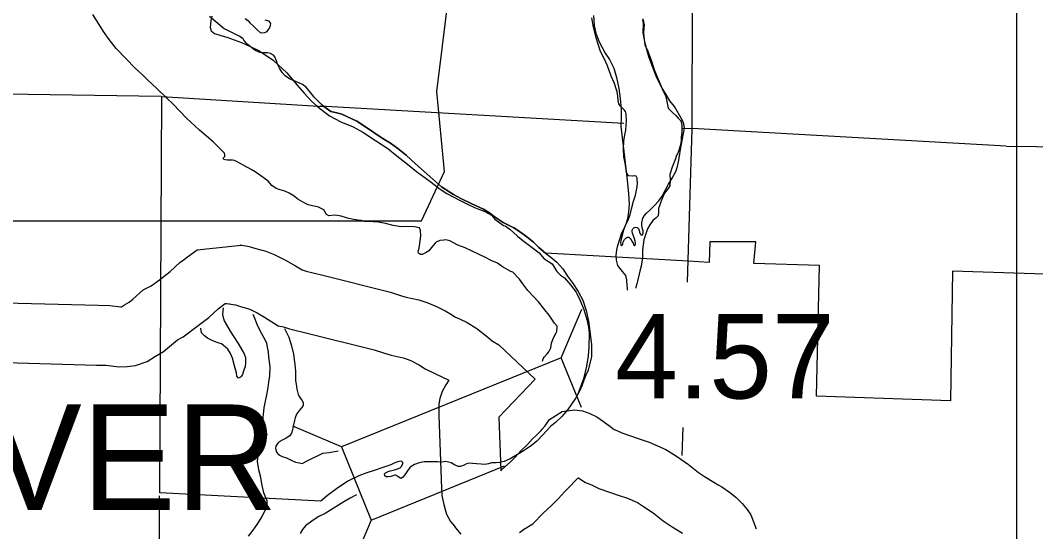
# Model space of a CAD drawing. Extents: x 77230 to 630905, y 790554 to 1662844.
# Drawn here: x 357646 to 367817, y 1628780 to 1633900 of the extents above; entities that cross this region are included whole.
import ezdxf

# ---------------------------------------------------------------- set-up
doc = ezdxf.new("R2010")
doc.units = 0
for name, color, linetype in [('Level 12', 7, 'Continuous'), ('Level 16', 7, 'Continuous'), ('Level 17', 7, 'Continuous'), ('Level 19', 7, 'Continuous'), ('Level 22', 7, 'Continuous'), ('Level 24', 7, 'Continuous'), ('Level 27', 7, 'Continuous'), ('Level 28', 7, 'Continuous'), ('Level 32', 7, 'Continuous')]:
    doc.layers.add(name, color=color, linetype=linetype)

msp = doc.modelspace()

# ---------------------------------------------------------------- linework, layer by layer
at = {"layer": 'Level 12'}
for points in [[(360182, 1633552), (360152, 1633567), (360117, 1633574), (360088, 1633574), (360045, 1633577), (359994, 1633603), (359917, 1633662), (359885, 1633702), (359877, 1633715), (359845, 1633738), (359818, 1633750), (359770, 1633774), (359724, 1633797), (359689, 1633815), (359541, 1633940)], [(359899, 1633919), (359924, 1633897), (359949, 1633872), (359979, 1633844), (360020, 1633804), (360049, 1633779), (360060, 1633774), (360096, 1633777), (360117, 1633787), (360133, 1633807), (360142, 1633823), (360151, 1633847), (360154, 1633867), (360149, 1633879), (360140, 1633892), (360134, 1633893), (360099, 1633903)], [(363388, 1633950), (363396, 1633850), (363412, 1633771), (363443, 1633685), (363503, 1633571), (363549, 1633509), (363591, 1633421), (363619, 1633329), (363642, 1633218), (363654, 1633117), (363664, 1633012), (363664, 1632933), (363663, 1632839), (363675, 1632723), (363692, 1632588), (363705, 1632473), (363724, 1632300), (363737, 1632162), (363744, 1632061), (363740, 1631982), (363727, 1631912), (363710, 1631859), (363687, 1631799), (363664, 1631709), (363659, 1631676), (363661, 1631657), (363666, 1631647), (363667, 1631644), (363678, 1631654), (363681, 1631660), (363682, 1631673), (363690, 1631692), (363698, 1631705), (363711, 1631719), (363721, 1631725), (363728, 1631729), (363738, 1631730), (363742, 1631729), (363745, 1631726), (363755, 1631717), (363766, 1631702), (363772, 1631690), (363784, 1631668), (363789, 1631657), (363795, 1631645), (363799, 1631642), (363806, 1631653), (363808, 1631664), (363807, 1631677), (363805, 1631690), (363798, 1631711), (363792, 1631731), (363784, 1631752), (363777, 1631770), (363775, 1631785), (363776, 1631799), (363783, 1631813), (363793, 1631823), (363804, 1631830), (363825, 1631826), (363835, 1631820), (363838, 1631815), (363843, 1631806), (363846, 1631797), (363848, 1631785), (363850, 1631776), (363852, 1631768), (363857, 1631760), (363863, 1631753), (363865, 1631752), (363876, 1631752), (363878, 1631753), (363881, 1631758), (363884, 1631768), (363884, 1631783), (363884, 1631794), (363880, 1631812)], [(363920, 1631969), (363953, 1631999), (363995, 1632044), (364041, 1632093), (364075, 1632138), (364109, 1632202), (364139, 1632261), (364177, 1632321), (364212, 1632385), (364230, 1632436), (364243, 1632501), (364253, 1632564), (364266, 1632644), (364278, 1632713), (364290, 1632768), (364298, 1632821), (364294, 1632864), (364280, 1632897), (364252, 1632945), (364226, 1632989), (364199, 1633036), (364154, 1633095), (364117, 1633156), (364077, 1633221), (364039, 1633290), (364014, 1633341), (363943, 1633536), (363926, 1633594), (363905, 1633673), (363895, 1633721), (363886, 1633774), (363884, 1633804), (363888, 1633843), (363890, 1633873), (363882, 1633906)], [(360299, 1633344), (360269, 1633378), (360242, 1633422), (360223, 1633461), (360213, 1633496), (360195, 1633535), (360182, 1633552)], [(360687, 1633038), (360663, 1633056), (360658, 1633062), (360640, 1633081), (360618, 1633100), (360590, 1633132), (360566, 1633161), (360509, 1633231), (360474, 1633259), (360414, 1633283), (360342, 1633313), (360299, 1633344)], [(360655, 1629087), (359045, 1629169), (359064, 1633138), (360687, 1633038)], [(362908, 1631570), (362840, 1631627), (362786, 1631679), (362719, 1631734), (362655, 1631779), (362589, 1631823), (362484, 1631877), (362391, 1631937), (362346, 1631974), (362286, 1632011), (362168, 1632064), (362058, 1632117), (361986, 1632155), (361864, 1632233), (361606, 1632463), (361511, 1632550), (361429, 1632616), (361354, 1632669), (361270, 1632721), (361095, 1632839), (361018, 1632889), (360868, 1632961), (360815, 1632975), (360756, 1632986), (360687, 1633038)], [(360687, 1633038), (360756, 1632986), (360815, 1632975), (360868, 1632961), (361018, 1632889), (361095, 1632839), (361270, 1632721), (361354, 1632669), (361429, 1632616), (361511, 1632550), (361606, 1632463), (361864, 1632233), (361986, 1632155), (362058, 1632117), (362168, 1632064), (362286, 1632011), (362346, 1631974), (362391, 1631937), (362484, 1631877), (362589, 1631823), (362655, 1631779), (362719, 1631734), (362786, 1631679), (362840, 1631627), (362908, 1631570)], [(363880, 1631812), (363875, 1631829), (363872, 1631847), (363871, 1631872), (363883, 1631920), (363897, 1631945), (363920, 1631969)], [(366983, 1631390), (366963, 1630090), (365621, 1630138), (365653, 1631447), (364994, 1631465), (365014, 1631681), (364552, 1631681), (364548, 1631475), (364338, 1631489), (362908, 1631570)], [(362908, 1631570), (362959, 1631529), (363021, 1631480), (363080, 1631413), (363126, 1631340), (363176, 1631271), (363233, 1631186), (363282, 1631099), (363314, 1630994), (363336, 1630889), (363351, 1630789), (363367, 1630650), (363369, 1630533), (363333, 1630397), (363312, 1630349), (363292, 1630296), (363272, 1630240), (363248, 1630186), (363210, 1630121), (363168, 1630058), (363129, 1630003), (363069, 1629933), (363008, 1629875), (362958, 1629834), (362880, 1629751), (362819, 1629688), (362767, 1629644), (362694, 1629594), (362628, 1629552), (362553, 1629511), (362493, 1629482), (362448, 1629473), (362412, 1629471), (362367, 1629469), (362336, 1629461), (362295, 1629454), (362261, 1629455), (362215, 1629459), (362174, 1629463), (362143, 1629467), (362114, 1629460), (362091, 1629446), (362056, 1629433), (362032, 1629434), (361996, 1629450), (361963, 1629468), (361908, 1629483), (361868, 1629478), (361825, 1629481), (361760, 1629481), (361692, 1629480), (361641, 1629470), (361593, 1629452), (361550, 1629426), (361524, 1629390), (361499, 1629350), (361476, 1629323), (361458, 1629314), (361421, 1629337), (361413, 1629344), (361404, 1629346)], [(374058, 1624196), (374052, 1624709), (369708, 1624792), (369684, 1627424), (369664, 1630034), (368312, 1630056), (368317, 1631345), (366983, 1631390)], [(361299, 1629338), (361294, 1629358), (361305, 1629371), (361310, 1629374), (361330, 1629383), (361352, 1629390), (361368, 1629393), (361394, 1629399), (361424, 1629409), (361450, 1629421), (361464, 1629434), (361478, 1629462), (361477, 1629473), (361464, 1629485), (361436, 1629482), (361399, 1629469), (361357, 1629451), (361279, 1629422), (361201, 1629395), (361106, 1629365), (361038, 1629339), (360926, 1629285), (360813, 1629211), (360724, 1629141), (360655, 1629087)], [(361404, 1629346), (361393, 1629345), (361378, 1629339), (361357, 1629332), (361334, 1629330), (361312, 1629331), (361299, 1629338)]]:
    msp.add_lwpolyline(points, dxfattribs=at)
at = {"layer": 'Level 16'}
for points in [[(364382, 1636702), (364374, 1632814), (364326, 1631279)], [(359057, 1633137), (354610, 1633204)], [(363693, 1632867), (360650, 1633041)], [(367523, 1632639), (364375, 1632816), (364270, 1632815)], [(367523, 1632639), (369646, 1632616), (374892, 1632418), (380104, 1632385), (382027, 1632390)], [(364281, 1629824), (364272, 1629544)], [(359036, 1629139), (359033, 1627869), (359010, 1622478), (359004, 1622316)]]:
    msp.add_lwpolyline(points, dxfattribs=at)
at = {"layer": 'Level 17'}
for points in [[(361658, 1631741), (361656, 1631795), (361643, 1631823), (361595, 1631834), (361509, 1631836), (361461, 1631833), (361381, 1631846), (361303, 1631866), (361213, 1631881), (361179, 1631884), (361095, 1631887), (361063, 1631895), (361029, 1631899), (360983, 1631906), (360924, 1631920), (360860, 1631941), (360820, 1631947), (360794, 1631951), (360738, 1631944), (360714, 1631956), (360686, 1632004), (360633, 1632029), (360531, 1632052), (360497, 1632068), (360427, 1632111), (360388, 1632139), (360338, 1632170), (360294, 1632190), (360250, 1632203), (360208, 1632215), (360167, 1632245), (360127, 1632290), (360077, 1632328), (360000, 1632383), (359958, 1632407), (359893, 1632442), (359855, 1632462), (359817, 1632484), (359791, 1632497), (359773, 1632499), (359749, 1632499), (359733, 1632499), (359721, 1632499), (359699, 1632502), (359685, 1632508), (359679, 1632520), (359695, 1632536), (359696, 1632552), (359692, 1632570), (359579, 1632683), (359440, 1632802), (359311, 1632921), (359176, 1633060), (359113, 1633121), (359014, 1633218), (358921, 1633304), (358871, 1633355), (358794, 1633423), (358707, 1633514), (358606, 1633619), (358537, 1633708), (358479, 1633788), (358434, 1633858), (358373, 1633959)], [(359563, 1633941), (359555, 1633897), (359550, 1633861), (359548, 1633827), (359558, 1633795), (359591, 1633767), (359653, 1633747), (359715, 1633732), (359860, 1633677), (360034, 1633599), (360179, 1633502), (360316, 1633374), (360418, 1633250), (360490, 1633171), (360559, 1633094), (360626, 1633034), (360743, 1632943), (360855, 1632884), (360980, 1632834), (361078, 1632782), (361205, 1632698), (361326, 1632617), (361416, 1632543), (361507, 1632472), (361614, 1632385), (361763, 1632279), (361851, 1632211), (361918, 1632166), (362051, 1632097), (362125, 1632058), (362197, 1632025), (362247, 1632005), (362300, 1631986), (362366, 1631948), (362400, 1631910), (362485, 1631847), (362503, 1631841), (362549, 1631810), (362628, 1631739), (362680, 1631695), (362761, 1631636), (362844, 1631572), (362890, 1631517), (362975, 1631462), (363021, 1631384), (363058, 1631348), (363096, 1631321), (363159, 1631251), (363215, 1631180), (363254, 1631094), (363291, 1631004), (363320, 1630904), (363337, 1630828), (363345, 1630768), (363341, 1630626), (363335, 1630540), (363316, 1630436), (363288, 1630311), (363231, 1630157), (363229, 1630154)], [(363727, 1631199), (363727, 1631217), (363725, 1631251), (363722, 1631287), (363722, 1631303), (363710, 1631345), (363677, 1631387), (363633, 1631446), (363618, 1631500), (363616, 1631544), (363621, 1631602), (363631, 1631646), (363668, 1631761), (363691, 1631813), (363732, 1631892), (363754, 1631952), (363767, 1632012), (363788, 1632088), (363808, 1632149), (363819, 1632201), (363825, 1632231), (363827, 1632275), (363826, 1632299), (363824, 1632321), (363814, 1632339), (363794, 1632343), (363780, 1632339), (363774, 1632339), (363738, 1632344), (363718, 1632378), (363713, 1632428), (363705, 1632472), (363692, 1632534), (363687, 1632612), (363691, 1632690), (363702, 1632754), (363710, 1632799), (363715, 1632853), (363717, 1632895), (363716, 1632961), (363708, 1632987), (363696, 1633005), (363681, 1633017), (363657, 1633042), (363643, 1633064), (363635, 1633096), (363630, 1633142), (363624, 1633184), (363613, 1633224), (363597, 1633268), (363564, 1633342), (363527, 1633446), (363511, 1633481), (363456, 1633597), (363413, 1633725), (363388, 1633833), (363371, 1633925)], [(363881, 1633914), (363895, 1633856), (363890, 1633776), (363892, 1633738), (363903, 1633656), (363932, 1633590), (363963, 1633510), (364000, 1633398), (364035, 1633312), (364080, 1633207), (364112, 1633137), (364123, 1633089), (364137, 1633021), (364178, 1632977), (364214, 1632946), (364236, 1632922), (364263, 1632894), (364273, 1632850), (364272, 1632784), (364266, 1632728), (364265, 1632696), (364261, 1632672), (364257, 1632644), (364243, 1632598), (364230, 1632565), (364220, 1632549), (364208, 1632515), (364175, 1632429), (364152, 1632356), (364156, 1632302), (364153, 1632242), (364135, 1632216), (364098, 1632170), (364084, 1632141), (364064, 1632091), (364039, 1632015), (364039, 1631981), (364036, 1631943), (364014, 1631923), (363982, 1631896), (363951, 1631852), (363929, 1631812), (363904, 1631743), (363892, 1631703), (363885, 1631651), (363879, 1631601), (363877, 1631569), (363878, 1631523), (363872, 1631481), (363865, 1631440), (363851, 1631390), (363844, 1631358), (363830, 1631290), (363822, 1631262), (363813, 1631228), (363811, 1631220)], [(362877, 1630486), (362884, 1630510), (362892, 1630528), (362919, 1630556), (362941, 1630582), (362961, 1630620), (362968, 1630667), (362982, 1630705), (362998, 1630741), (363015, 1630771), (363019, 1630785), (363021, 1630795), (363025, 1630817), (363023, 1630839), (362998, 1630869), (362944, 1630949), (362899, 1631000), (362836, 1631080), (362731, 1631195), (362681, 1631262), (362648, 1631310), (362579, 1631378), (362559, 1631385), (362477, 1631431), (362427, 1631470), (362368, 1631492), (362306, 1631525), (362244, 1631556), (362173, 1631590), (362101, 1631621), (362029, 1631648), (361985, 1631674), (361950, 1631692), (361910, 1631701), (361890, 1631699), (361850, 1631695), (361813, 1631680), (361801, 1631670), (361777, 1631644), (361765, 1631624), (361753, 1631608), (361737, 1631591), (361712, 1631575), (361692, 1631565), (361670, 1631557), (361654, 1631557), (361634, 1631568), (361632, 1631590), (361637, 1631605), (361645, 1631643), (361653, 1631693), (361658, 1631741)], [(359679, 1631020), (359674, 1630990), (359670, 1630954), (359674, 1630938)], [(359931, 1628734), (359979, 1628795), (360024, 1628863), (360069, 1628932), (360067, 1628932), (360105, 1629010), (360118, 1629054), (360118, 1629090), (360104, 1629118), (360085, 1629168), (360066, 1629258), (360054, 1629322), (360035, 1629400), (360022, 1629484), (360027, 1629552), (360039, 1629590), (360047, 1629630), (360056, 1629696), (360054, 1629712), (360064, 1629719), (360078, 1629717), (360102, 1629729), (360117, 1629751), (360109, 1629779), (360093, 1629801), (360077, 1629823), (360072, 1629859), (360089, 1630021), (360098, 1630071), (360117, 1630166), (360133, 1630246), (360134, 1630282), (360144, 1630338), (360149, 1630434), (360136, 1630528), (360131, 1630582), (360119, 1630646), (360117, 1630656), (360113, 1630674), (360086, 1630726), (360045, 1630798), (360019, 1630856), (360000, 1630907), (359980, 1630954)], [(359674, 1630938), (359689, 1630890), (359711, 1630850), (359747, 1630789), (359786, 1630731), (359827, 1630663), (359865, 1630602), (359888, 1630562), (359900, 1630524), (359901, 1630470), (359897, 1630434), (359885, 1630398), (359879, 1630376), (359872, 1630353), (359858, 1630335), (359852, 1630329), (359832, 1630319), (359816, 1630337), (359810, 1630371), (359793, 1630441), (359772, 1630519), (359750, 1630564), (359723, 1630608), (359701, 1630628), (359661, 1630660), (359639, 1630668), (359609, 1630679), (359566, 1630695), (359520, 1630718), (359492, 1630740), (359462, 1630770), (359454, 1630818)], [(360291, 1630815), (360336, 1630729), (360363, 1630641), (360384, 1630557), (360395, 1630453), (360403, 1630387), (360402, 1630335), (360404, 1630291), (360409, 1630257), (360417, 1630207), (360423, 1630181), (360430, 1630153), (360444, 1630131), (360454, 1630113), (360466, 1630097), (360478, 1630075), (360480, 1630063), (360479, 1630047), (360475, 1630037), (360441, 1629997), (360411, 1629958), (360398, 1629920), (360392, 1629892), (360383, 1629850), (360377, 1629820), (360373, 1629800), (360361, 1629766), (360346, 1629741), (360310, 1629715), (360268, 1629697), (360240, 1629680), (360226, 1629668), (360207, 1629638), (360201, 1629616), (360209, 1629588), (360213, 1629578), (360235, 1629550), (360270, 1629532), (360312, 1629521), (360358, 1629497), (360404, 1629478), (360442, 1629468), (360470, 1629464), (360476, 1629466), (360520, 1629489), (360675, 1629566), (360741, 1629573), (360829, 1629589)], [(361015, 1629150), (361013, 1629149), (360950, 1629115), (360886, 1629080), (360806, 1629029), (360699, 1628962), (360635, 1628931), (360578, 1628897), (360504, 1628840), (360471, 1628803), (360449, 1628763)]]:
    msp.add_lwpolyline(points, dxfattribs=at)
at = {"layer": 'Level 19'}
for p, q in [((363064, 1630522), (363270, 1631009)), ((363064, 1630522), (360862, 1629630)), ((363266, 1630025), (363064, 1630522)), ((360862, 1629630), (360376, 1629836)), ((360862, 1629630), (361160, 1628896)), ((361160, 1628896), (362496, 1629438)), ((361160, 1628896), (360954, 1628410))]:
    msp.add_line(p, q, dxfattribs=at)
at = {"layer": 'Level 22'}
for points in [[(357491, 1631073), (358424, 1631048), (358543, 1631045), (358653, 1631032), (358661, 1631033), (358691, 1631051), (358737, 1631079), (358772, 1631107), (358878, 1631201), (358957, 1631242), (359040, 1631303), (359147, 1631386), (359245, 1631475), (359289, 1631508), (359320, 1631533), (359418, 1631603), (359859, 1631649)], [(359847, 1631651), (359938, 1631634), (360005, 1631615), (360104, 1631588), (360188, 1631557), (360303, 1631500), (360402, 1631442), (360468, 1631401), (360509, 1631388), (360677, 1631347), (361353, 1631178), (361463, 1631143), (361511, 1631128), (361638, 1631101), (361728, 1631072), (361816, 1631036), (361909, 1630988), (361966, 1630956), (362000, 1630932), (362046, 1630912), (362122, 1630874), (362220, 1630815), (362330, 1630729), (362352, 1630708), (362375, 1630688), (362382, 1630683), (362440, 1630652), (362805, 1630309), (362439, 1629926), (362458, 1629389), (362467, 1629398), (362554, 1629477), (362600, 1629523), (362663, 1629594), (362725, 1629653), (362778, 1629710), (362814, 1629745), (362856, 1629787), (362863, 1629793), (362874, 1629808), (362901, 1629838), (362910, 1629849), (362947, 1629903), (363073, 1629985), (363196, 1629999), (363279, 1629989), (363350, 1629965), (363420, 1629931), (363488, 1629883), (363565, 1629826), (363596, 1629803), (363623, 1629792), (363670, 1629769), (363834, 1629713), (363944, 1629678), (364111, 1629602), (364218, 1629536), (364338, 1629454), (364441, 1629373), (364501, 1629332), (364594, 1629276), (364637, 1629249), (364674, 1629228), (364751, 1629176), (364815, 1629126), (364878, 1629064), (364928, 1629004), (364963, 1628948), (364992, 1628880), (365017, 1628810)], [(357501, 1630473), (358408, 1630448), (358501, 1630446), (358635, 1630430), (358715, 1630435), (358799, 1630444), (358916, 1630485), (359000, 1630537), (359080, 1630584), (359160, 1630650), (359220, 1630702), (359276, 1630731), (359402, 1630825), (359533, 1630926), (359629, 1631012), (359699, 1631066), (359715, 1631065), (359742, 1631061)], [(359735, 1631062), (359801, 1631050), (359842, 1631038), (359920, 1631016), (359952, 1631004), (360018, 1630972), (360093, 1630928), (360230, 1630843), (360281, 1630831), (360344, 1630811), (360533, 1630765), (361189, 1630600), (361284, 1630570), (361360, 1630547), (361482, 1630521), (361521, 1630508), (361566, 1630490), (361626, 1630459), (361645, 1630448), (361700, 1630410), (361791, 1630368), (361939, 1630297), (361907, 1630251), (361872, 1630184), (361850, 1630115), (361840, 1630057), (361837, 1630006), (361838, 1629945), (361864, 1629213), (361868, 1629142), (361888, 1629053), (361902, 1629001), (361914, 1628957), (361956, 1628883), (361996, 1628834), (362006, 1628819), (362060, 1628757)], [(362648, 1628773), (362688, 1628803), (362780, 1628858), (362885, 1628967), (362968, 1629043), (363036, 1629111), (363096, 1629178), (363152, 1629232), (363205, 1629289), (363232, 1629315), (363239, 1629321), (363301, 1629277), (363375, 1629245), (363441, 1629214), (363646, 1629143), (363729, 1629117), (363827, 1629072), (363890, 1629033), (363984, 1628969), (364087, 1628889), (364176, 1628828), (364278, 1628766)]]:
    msp.add_lwpolyline(points, dxfattribs=at)
at = {"layer": 'Level 24'}
msp.add_lwpolyline([(355804, 1639050), (356146, 1636766), (355994, 1633302), (356299, 1633112), (356870, 1633112), (356870, 1631894), (361666, 1631894), (361894, 1632388), (361818, 1633188), (361932, 1634101), (362351, 1634825), (362617, 1635358), (362998, 1635929), (363226, 1636538), (363417, 1637032), (363759, 1637451), (363836, 1637718), (363683, 1637908), (362503, 1637908), (362770, 1638441), (362808, 1638783), (362650, 1639046)], close=True, dxfattribs=at)
at = {"layer": 'Level 28'}
msp.add_line((367630, 1481201), (367630, 1651480), dxfattribs=at)

# ---------------------------------------------------------------- texts
at = {"layer": 'Level 27'}
msp.add_text('BEAVER', height=1056, dxfattribs=at).set_placement((354493, 1628998))
at = {"layer": 'Level 32'}
msp.add_text('4.57', height=844.8, dxfattribs=at).set_placement((363605, 1630114))

doc.saveas('drawing.dxf')
